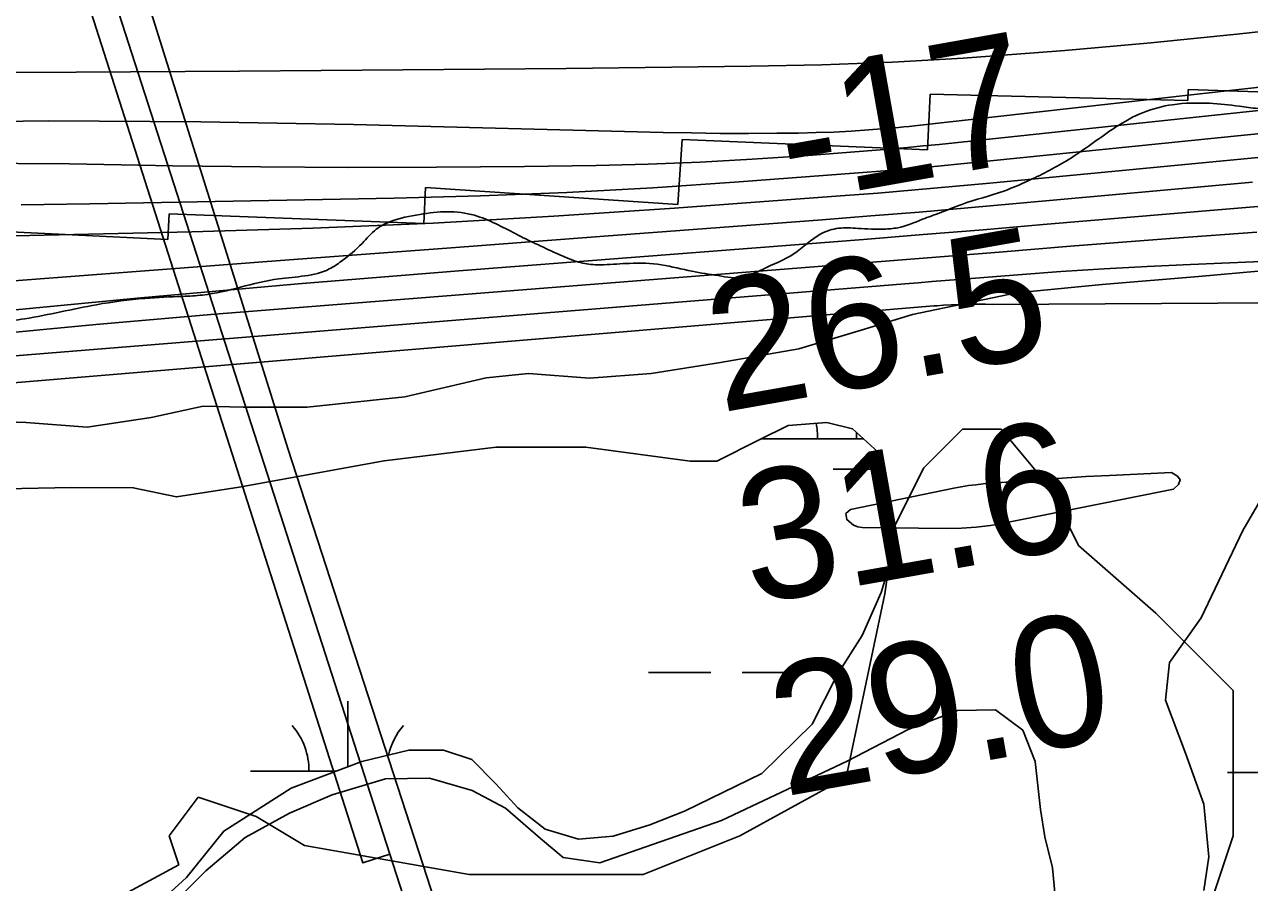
# Model space of a CAD drawing. Extents: x 3297772 to 3335630, y 634068 to 659439.
# Drawn here: x 3332072 to 3332702, y 645471 to 645912 of the extents above; entities that cross this region are included whole.
import ezdxf

# ---------------------------------------------------------------- set-up
doc = ezdxf.new("R2010")
doc.units = 0
for name, color, linetype in [('V-CHAN-DOCK', 7, 'Continuous'), ('V-LEVE-TOET', 7, 'Continuous'), ('V-RIVR-EDGE', 7, 'Continuous'), ('V-RIVR-RANG', 7, 'Continuous'), ('V-RRAP-RVMT', 7, 'Continuous'), ('V-SITE-VEGE', 7, 'Continuous'), ('V-TOPO-DPTH', 7, 'Continuous'), ('V-TOPO-MAJR', 7, 'Continuous'), ('V-TOPO-MINR', 7, 'Continuous'), ('V-TOPO-WATR', 7, 'Continuous'), ('V-UTIL-LINE', 7, 'Continuous'), ('V-WETL-SWMP', 7, 'Continuous')]:
    doc.layers.add(name, color=color, linetype=linetype)

msp = doc.modelspace()

# ---------------------------------------------------------------- linework, layer by layer
at = {"layer": 'V-CHAN-DOCK'}
msp.add_lwpolyline([(3332147.95, 646042.29), (3332148.93, 646029.64), (3332102.12, 646026.02), (3332107.33, 645958.54), (3332259.83, 645485.19), (3332246.02, 645480.78), (3332094.5, 645955.06), (3332054.82, 645951.99), (3332052.49, 645982.16), (3332085.34, 645984.7), (3332086.29, 645972.4), (3332093.35, 645972.95), (3332089.83, 646018.51), (3332053, 646015.67), (3332052.13, 646026.85)], dxfattribs=at)
at = {"layer": 'V-LEVE-TOET'}
msp.add_lwpolyline([(3332140.19, 645451.69), (3332165.25, 645476.69), (3332185.6, 645493.87), (3332208.29, 645506.36), (3332230.2, 645515.72), (3332257.58, 645523.9), (3332280.26, 645524.26), (3332302.15, 645517.98), (3332319.35, 645508.96), (3332337.31, 645493.3), (3332349.03, 645483.52), (3332367.8, 645480.75), (3332430.39, 645502.58), (3332494.94, 645533.01), (3332526.25, 645549.39), (3332551.67, 645559.14), (3332571.22, 645559.51), (3332585.29, 645548.93), (3332591.52, 645532.89), (3332594.23, 645508.26), (3332596.56, 645494.18), (3332600.45, 645478.14), (3332602.39, 645458.2)], dxfattribs=at)
at = {"layer": 'V-RIVR-EDGE'}
msp.add_spline([(3330448.91, 645637.24), (3330473.78, 645644.86), (3330485.12, 645645.56), (3330500.47, 645644.79), (3330522.03, 645643.64), (3330539.58, 645642.87), (3330562.96, 645640.25), (3330599.14, 645635.41), (3330611.94, 645635.38), (3330614.5, 645637.57), (3330621.82, 645642.67), (3330634.62, 645644.46), (3330658.02, 645645.13), (3330676.29, 645641.43), (3330692.73, 645638.83), (3330694.18, 645635.18), (3330695.63, 645630.42), (3330718.29, 645625.61), (3330735.1, 645623.74), (3330742.41, 645624.46), (3330747.53, 645627), (3330751.57, 645631.38), (3330753.4, 645635.03), (3330761.08, 645637.2), (3330782.3, 645640.81), (3330789.24, 645640.42), (3330793.98, 645636.03), (3330802.72, 645623.94), (3330811.47, 645611.49), (3330815.47, 645603.8), (3330821.3, 645595.75), (3330822.01, 645586.61), (3330823.07, 645574.91), (3330824.52, 645569.05), (3330830.72, 645561.36), (3330835.47, 645560.99), (3330841.32, 645560.97), (3330847.18, 645568.63), (3330850.11, 645570.09), (3330855.23, 645571.54), (3330859.98, 645570.43), (3330868.02, 645567.85), (3330874.96, 645567.47), (3330884.11, 645569.27), (3330893.25, 645573.27), (3330905.35, 645585.3), (3330915.98, 645598.07), (3330920.37, 645599.52), (3330923.66, 645599.88), (3330931.33, 645596.57), (3330964.54, 645574.19), (3330990.45, 645558.04), (3331006.9, 645555.81), (3331027.37, 645556.49), (3331050.41, 645560.82), (3331062.48, 645564.08), (3331069.8, 645569.18), (3331073.84, 645575.38), (3331078.97, 645581.58), (3331080.47, 645593.28), (3331079.04, 645606.81), (3331077.62, 645625.45), (3331079.1, 645633.49), (3331082.04, 645639.7), (3331082.41, 645641.53), (3331080.96, 645646.28), (3331082.06, 645648.11), (3331083.53, 645650.3), (3331090.49, 645655.03), (3331104.38, 645656.46), (3331108.77, 645656.45), (3331111.69, 645653.88), (3331118.99, 645651.31), (3331128.13, 645649.82), (3331136.89, 645646.14), (3331145.29, 645644.3), (3331147.85, 645645.02), (3331151.89, 645649.03), (3331154.09, 645652.68), (3331158.48, 645654.86), (3331161.77, 645654.12), (3331162.49, 645650.47), (3331163.92, 645638.4), (3331166.1, 645632.18), (3331174.86, 645626.68), (3331193.49, 645621.51), (3331201.17, 645621.49), (3331209.21, 645624.03), (3331216.91, 645630.96), (3331220.58, 645637.89), (3331221.33, 645645.2), (3331221.71, 645651.05), (3331219.54, 645660.93), (3331219.55, 645665.31), (3331221.75, 645667.87), (3331223.22, 645668.59), (3331223.96, 645672.25), (3331224.33, 645674.07), (3331226.89, 645674.8), (3331232.73, 645674.05), (3331234.2, 645675.88), (3331234.57, 645678.44), (3331237.5, 645678.79), (3331242.98, 645677.32), (3331252.48, 645675.47), (3331262.34, 645674.71), (3331276.6, 645675.77), (3331288.31, 645677.57), (3331300.74, 645680.83), (3331309.17, 645688.12), (3331324.57, 645709.29), (3331338.89, 645733.01), (3331346.22, 645741.4), (3331353.54, 645744.67), (3331367.44, 645747.2), (3331376.94, 645748.63), (3331391.2, 645748.23), (3331400.7, 645747.11), (3331406.55, 645746.73), (3331412.4, 645748.55), (3331415.33, 645750), (3331416.42, 645747.81), (3331418.61, 645746.34), (3331424.09, 645746.32), (3331431.78, 645750.33), (3331439.82, 645751.04), (3331465.05, 645752.44), (3331476.02, 645754.6), (3331481.52, 645758.98), (3331488.11, 645763.35), (3331494.33, 645765.89), (3331501.27, 645766.24), (3331514.43, 645765.48), (3331515.89, 645762.91), (3331517.71, 645761.08), (3331527.21, 645758.86), (3331535.98, 645758.84), (3331540.37, 645760.66), (3331541.11, 645762.49), (3331540.38, 645765.05), (3331536.01, 645768.35), (3331536.01, 645770.17), (3331537.11, 645771.63), (3331540.04, 645771.99), (3331557.57, 645767.93), (3331569.27, 645767.53), (3331580.97, 645767.5), (3331595.96, 645769.3), (3331613.51, 645772.18), (3331624.85, 645773.24), (3331630.33, 645771.4), (3331633.61, 645768.47), (3331638.72, 645767.73), (3331643.11, 645768.08), (3331648.6, 645770.63), (3331652.63, 645773.91), (3331660.31, 645775.72), (3331670.91, 645775.32), (3331678.21, 645771.29), (3331684.06, 645769.44), (3331691.37, 645768.69), (3331711.11, 645769.74), (3331753.53, 645776.22), (3331799.6, 645782.32), (3331827.02, 645783.35), (3331852.99, 645787.67), (3331887.72, 645791.24), (3331916.24, 645792.63), (3331931.22, 645791.86), (3331942.55, 645790.01), (3331954.96, 645781.93), (3331968.46, 645770.93), (3331978.31, 645765.43), (3332002.42, 645757.69), (3332022.16, 645755.81), (3332044.46, 645757.22), (3332072.25, 645760.44), (3332109.19, 645767.66), (3332134.05, 645770.89), (3332153.43, 645771.94), (3332163.66, 645772.64), (3332202.8, 645780.95), (3332228.77, 645786.01), (3332234.99, 645790.01), (3332245.61, 645799.13), (3332252.94, 645806.42), (3332260.26, 645810.42), (3332275.26, 645814.04), (3332289.52, 645815.47), (3332303.41, 645813.6), (3332324.58, 645804.05), (3332345.4, 645794.13), (3332361.1, 645788.6), (3332369.87, 645788.22), (3332383.03, 645788.92), (3332399.48, 645788.14), (3332415.19, 645784.82), (3332428.71, 645782.59), (3332441.5, 645781.83), (3332451.38, 645785.82), (3332467.49, 645793.83), (3332481.4, 645804.03), (3332490.55, 645806.93), (3332500.42, 645806.9), (3332507.36, 645806.52), (3332513.94, 645806.5), (3332520.89, 645807.22), (3332533.7, 645811.57), (3332542.48, 645814.84), (3332553.82, 645819.2), (3332575.4, 645826.09), (3332590.04, 645832.27), (3332610.17, 645843.19), (3332632.88, 645858.85), (3332647.15, 645866.49), (3332662.15, 645870.47), (3332681.16, 645871.16), (3332696.51, 645869.66), (3332706.01, 645868.54), (3332710.4, 645868.53), (3332715.88, 645869.98), (3332722.11, 645873.62), (3332725.4, 645873.61), (3332731.61, 645873.59), (3332741.47, 645868.82), (3332755.35, 645863.66), (3332763.02, 645864.01), (3332790.8, 645862.11), (3332817.48, 645860.95), (3332831.37, 645858.72), (3332832.83, 645859.45), (3332832.84, 645860.91), (3332831.38, 645863.11), (3332824.07, 645865.32), (3332823.71, 645867.52), (3332824.82, 645870.44), (3332827.75, 645872.26), (3332831.04, 645872.62), (3332842.73, 645870.76), (3332851.86, 645868.54), (3332854.42, 645868.54), (3332874.17, 645871.78), (3332895.38, 645875.38), (3332904.89, 645876.09), (3332914.76, 645876.06), (3332924.99, 645873.11), (3332938.13, 645867.23), (3332953.09, 645857.69), (3332967.7, 645851.81), (3332979.4, 645851.41), (3332987.8, 645848.83), (3332995.47, 645844.43), (3333019.95, 645841.81), (3333038.96, 645841.4), (3333050.66, 645843.19), (3333067.86, 645849), (3333089.08, 645857.36), (3333116.52, 645867.16), (3333136.27, 645871.5), (3333157.11, 645874), (3333175.02, 645873.96), (3333191.47, 645873.55), (3333203.54, 645875.35), (3333217.44, 645878.97), (3333230.6, 645878.94), (3333255.45, 645875.95), (3333267.51, 645876.29), (3333286.9, 645881.72), (3333304.09, 645884.24), (3333322.73, 645884.93), (3333341.01, 645886.71), (3333351.63, 645892.53), (3333362.98, 645899.81), (3333371.39, 645901.99), (3333390.04, 645904.13), (3333418.2, 645908.08), (3333442.63, 645911.21)], degree=3, dxfattribs=at)
at = {"layer": 'V-RRAP-RVMT'}
for p, q in [((3332670.12, 645878.34), (3332670.03, 645872.62)), ((3332798.82, 645873.8), (3332670.12, 645878.34)), ((3332537.52, 645875.9), (3332536.29, 645847.33)), ((3332670.03, 645872.62), (3332537.52, 645875.9)), ((3332410.15, 645852.53), (3332407.86, 645819.16)), ((3332536.29, 645847.33), (3332410.15, 645852.53)), ((3332278.2, 645827.84), (3332277.42, 645809.47)), ((3332407.86, 645819.16), (3332278.2, 645827.84)), ((3332146.39, 645814.42), (3332145.73, 645801.11)), ((3332277.42, 645809.47), (3332146.39, 645814.42)), ((3332145.73, 645801.11), (3332015.55, 645807.5))]:
    msp.add_line(p, q, dxfattribs=at)
at = {"layer": 'V-SITE-VEGE'}
for p, q in [((3332675.53, 645782.21), (3332706.1, 645784.88)), ((3332581.88, 645773.8), (3332626, 645778.01)), ((3332626, 645778.01), (3332675.53, 645782.21)), ((3332528.47, 645762.64), (3332581.88, 645773.8)), ((3332502.15, 645754.55), (3332528.47, 645762.64)), ((3332470.03, 645744.91), (3332502.15, 645754.55)), ((3332429.78, 645737.99), (3332470.03, 645744.91)), ((3332309.43, 645730.01), (3332331.1, 645732.3)), ((3332331.1, 645732.3), (3332362.44, 645729.95)), ((3332362.44, 645729.95), (3332394.17, 645732.23)), ((3332394.17, 645732.23), (3332429.78, 645737.99)), ((3332267.64, 645720.38), (3332309.43, 645730.01)), ((3332217.33, 645715.02), (3332267.64, 645720.38)), ((3332137.23, 645709.7), (3332163.93, 645715.47)), ((3332163.93, 645715.47), (3332184.44, 645715.06)), ((3332184.44, 645715.06), (3332217.33, 645715.02)), ((3332023.86, 645708.67), (3332072.99, 645707.07)), ((3332072.99, 645707.07), (3332104.33, 645704.71)), ((3332104.33, 645704.71), (3332137.23, 645709.7)), ((3332554.14, 645703.64), (3332534.25, 645683.74)), ((3332574.02, 645703.64), (3332554.14, 645703.64)), ((3332598.88, 645673.79), (3332574.02, 645703.64)), ((3332534.25, 645683.74), (3332519.33, 645653.89)), ((3332613.79, 645643.95), (3332598.88, 645673.79)), ((3332519.33, 645653.89), (3332514.36, 645619.07)), ((3332653.57, 645609.13), (3332613.79, 645643.95)), ((3332514.36, 645619.07), (3332494.47, 645524.56)), ((3332693.34, 645569.33), (3332653.57, 645609.13)), ((3332693.34, 645539.49), (3332693.34, 645569.33)), ((3332693.34, 645494.72), (3332693.34, 645539.49)), ((3332494.47, 645524.56), (3332439.79, 645494.72)), ((3332161.37, 645514.62), (3332146.46, 645494.72)), ((3332191.2, 645504.67), (3332161.37, 645514.62)), ((3332216.06, 645489.74), (3332191.2, 645504.67)), ((3332146.46, 645494.72), (3332151.43, 645479.8)), ((3332439.79, 645494.72), (3332390.07, 645474.82)), ((3332683.4, 645464.87), (3332693.34, 645494.72)), ((3332300.58, 645474.82), (3332216.06, 645489.74)), ((3332151.43, 645479.8), (3332086.79, 645444.98)), ((3332330.41, 645474.82), (3332300.58, 645474.82)), ((3332390.07, 645474.82), (3332330.41, 645474.82))]:
    msp.add_line(p, q, dxfattribs=at)
at = {"layer": 'V-TOPO-DPTH'}
for points in [[(3330961.28, 645708.01), (3331715.4, 645877.73), (3331723.32, 645879.42), (3331731.27, 645881.01), (3331739.25, 645882.42), (3331747.24, 645883.72), (3331755.27, 645884.76), (3331763.32, 645885.56), (3331771.4, 645886), (3331779.49, 645886.2), (3332014.73, 645886.83), (3332098.66, 645887.16), (3332182.6, 645887.63), (3332266.53, 645888.32), (3332350.46, 645889.14), (3332445.45, 645890.19), (3332481.87, 645890.99), (3332518.27, 645892.31), (3332554.62, 645894.42), (3332590.96, 645897.05), (3332606.83, 645898.38), (3332651.06, 645902.33), (3332695.25, 645906.63), (3332739.38, 645911.46)], [(3332739.38, 645911.46), (3332695.25, 645906.63), (3332651.06, 645902.33), (3332606.83, 645898.38), (3332590.96, 645897.05), (3332554.62, 645894.42), (3332518.27, 645892.31), (3332481.87, 645890.99), (3332445.45, 645890.19), (3332350.46, 645889.14), (3332266.53, 645888.32), (3332182.6, 645887.63), (3332098.66, 645887.16), (3332014.73, 645886.83), (3331779.49, 645886.2), (3331771.4, 645886), (3331763.32, 645885.56), (3331755.27, 645884.76), (3331747.24, 645883.72), (3331739.25, 645882.42), (3331731.27, 645881.01), (3331723.32, 645879.42), (3331715.4, 645877.73), (3330961.28, 645708.01)], [(3333111.93, 645910.59), (3332542.14, 645850.05), (3332534.07, 645849.23), (3332525.99, 645848.45), (3332517.91, 645847.74), (3332509.83, 645847.08), (3332472.72, 645844.2), (3332446.07, 645842.38), (3332419.41, 645840.9), (3332392.72, 645839.92), (3332366.01, 645839.27), (3332329.07, 645838.73), (3332283.88, 645838.29), (3332238.7, 645838.15), (3332193.51, 645838.47), (3332148.33, 645839.08), (3332095.2, 645840.07), (3332042.14, 645840.47)], [(3332042.14, 645840.47), (3332095.2, 645840.07), (3332148.33, 645839.08), (3332193.51, 645838.47), (3332238.7, 645838.15), (3332283.88, 645838.29), (3332329.07, 645838.73), (3332366.01, 645839.27), (3332392.72, 645839.92), (3332419.41, 645840.9), (3332446.07, 645842.38), (3332472.72, 645844.2), (3332509.83, 645847.08), (3332517.91, 645847.74), (3332525.99, 645848.45), (3332534.07, 645849.23), (3332542.14, 645850.05), (3333111.93, 645910.59)], [(3332809.91, 645853.28), (3332568.26, 645830.1), (3332549.1, 645828.33), (3332529.93, 645826.63), (3332510.75, 645825.06), (3332491.56, 645823.57), (3332406.13, 645817.21), (3332344.2, 645813.08), (3332282.24, 645809.59), (3332220.24, 645807.06), (3332158.2, 645805.17), (3331824.47, 645797.58)], [(3331824.47, 645797.58), (3332158.2, 645805.17), (3332220.24, 645807.06), (3332282.24, 645809.59), (3332344.2, 645813.08), (3332406.13, 645817.21), (3332491.56, 645823.57), (3332510.75, 645825.06), (3332529.93, 645826.63), (3332549.1, 645828.33), (3332568.26, 645830.1), (3332809.91, 645853.28)], [(3332724.28, 645819.71), (3332660.87, 645814.42), (3332595.6, 645808.81), (3332564.83, 645806.21), (3332534.06, 645803.66), (3332503.28, 645801.19), (3332472.49, 645798.78), (3332295.35, 645785.11), (3332212.7, 645778.35), (3332130.08, 645771.09), (3332047.54, 645763.07), (3331965.05, 645754.54), (3331840.34, 645741.08), (3331820.28, 645738.63), (3331800.28, 645735.8), (3331780.36, 645732.41), (3331760.51, 645728.65), (3331506.75, 645676.87), (3331418.37, 645659.08), (3331329.93, 645641.59), (3331241.4, 645624.57)]]:
    msp.add_lwpolyline(points, dxfattribs=at)
at = {"layer": 'V-TOPO-MAJR'}
msp.add_lwpolyline([(3331896.38, 645713.29), (3332539.39, 645767), (3332541.24, 645767.15), (3332544.5, 645767.4), (3332548.39, 645767.66), (3332552.28, 645767.82), (3332555.44, 645767.92), (3332558.97, 645767.97), (3332562.5, 645767.97), (3332566.03, 645767.86), (3332569.55, 645767.69), (3333264.8, 645771.89)], dxfattribs=at)
at = {"layer": 'V-TOPO-MINR'}
for points in [[(3332006.12, 645861.18), (3332084.46, 645862.09), (3332162.8, 645861.65), (3332241.15, 645860.31), (3332400.36, 645856.21), (3332414.97, 645855.92), (3332429.58, 645855.73), (3332444.19, 645855.7), (3332458.8, 645855.78), (3332469.94, 645855.9), (3332478.98, 645856.09), (3332488.01, 645856.41), (3332497.04, 645856.9), (3332506.06, 645857.53), (3332518.67, 645858.52), (3332521.38, 645858.75), (3332524.09, 645859), (3332526.8, 645859.27), (3332529.5, 645859.56), (3333086.14, 645921.97)], [(3330961.28, 645708.01), (3331715.4, 645877.73), (3331723.32, 645879.42), (3331731.27, 645881.01), (3331739.25, 645882.42), (3331747.24, 645883.72), (3331755.27, 645884.76), (3331763.32, 645885.56), (3331771.4, 645886), (3331779.49, 645886.2), (3332014.73, 645886.83), (3332098.66, 645887.16), (3332182.6, 645887.63), (3332266.53, 645888.32), (3332350.46, 645889.14), (3332445.45, 645890.19), (3332481.87, 645890.99), (3332518.27, 645892.31), (3332554.62, 645894.42), (3332590.96, 645897.05), (3332606.83, 645898.38), (3332651.06, 645902.33), (3332695.25, 645906.63), (3332739.38, 645911.46)], [(3332042.14, 645840.47), (3332095.2, 645840.07), (3332148.33, 645839.08), (3332193.51, 645838.47), (3332238.7, 645838.15), (3332283.88, 645838.29), (3332329.07, 645838.73), (3332366.01, 645839.27), (3332392.72, 645839.92), (3332419.41, 645840.9), (3332446.07, 645842.38), (3332472.72, 645844.2), (3332509.83, 645847.08), (3332517.91, 645847.74), (3332525.99, 645848.45), (3332534.07, 645849.23), (3332542.14, 645850.05), (3333111.93, 645910.59)], [(3332070.4, 645818.95), (3332105.75, 645819.45), (3332262.11, 645822.37), (3332306.48, 645823.58), (3332350.82, 645825.29), (3332395.13, 645827.77), (3332439.42, 645830.76), (3332500.79, 645835.43), (3332514.37, 645836.52), (3332527.94, 645837.67), (3332541.5, 645838.92), (3332555.06, 645840.24), (3332956.25, 645880.77)], [(3330975.72, 645615.26), (3331498.56, 645712.51), (3331547.73, 645721.35), (3331596.96, 645729.78), (3331646.28, 645737.61), (3331695.68, 645745.04), (3331731.53, 645750.21), (3331763.09, 645754.44), (3331794.68, 645758.23), (3331826.35, 645761.39), (3331858.07, 645764.11), (3332046.36, 645778.39), (3332127.3, 645784.52), (3332208.23, 645790.65), (3332289.17, 645796.77), (3332370.11, 645802.88), (3332482.13, 645811.34), (3332507.05, 645813.28), (3332531.97, 645815.3), (3332556.87, 645817.43), (3332581.77, 645819.63), (3332703.3, 645830.67)], [(3331241.4, 645624.57), (3331329.93, 645641.59), (3331418.37, 645659.08), (3331506.75, 645676.87), (3331760.51, 645728.65), (3331780.36, 645732.41), (3331800.28, 645735.8), (3331820.28, 645738.63), (3331840.34, 645741.08), (3331965.05, 645754.54), (3332047.54, 645763.07), (3332130.08, 645771.09), (3332212.7, 645778.35), (3332295.35, 645785.11), (3332472.49, 645798.78), (3332503.28, 645801.19), (3332534.06, 645803.66), (3332564.83, 645806.21), (3332595.6, 645808.81), (3332660.87, 645814.42), (3332724.28, 645819.71)], [(3331072.98, 645544.1), (3331778.83, 645716.25), (3331791.3, 645719.07), (3331803.82, 645721.6), (3331816.43, 645723.7), (3331829.08, 645725.52), (3331925.59, 645737.69), (3331986.59, 645744.95), (3332047.64, 645751.64), (3332108.79, 645757.47), (3332169.99, 645762.74), (3332462.63, 645785.87), (3332499.41, 645788.79), (3332536.2, 645791.73), (3332572.97, 645794.7), (3332609.75, 645797.69), (3332620.84, 645798.6), (3332663.17, 645801.88), (3332705.52, 645804.92)], [(3332037.58, 645738.91), (3332524.56, 645778.42), (3332531.47, 645778.98), (3332538.38, 645779.54), (3332545.3, 645780.09), (3332552.21, 645780.65), (3332582.66, 645783.08), (3332604.8, 645784.71), (3332626.96, 645786.17), (3332649.13, 645787.36), (3332671.31, 645788.38), (3332719.9, 645790.3)], [(3332605.53, 645678.57), (3332617.62, 645679.27), (3332629.72, 645679.88), (3332661.62, 645681.34), (3332664.64, 645679.56), (3332666.08, 645677.58), (3332665.16, 645675.31), (3332662.66, 645672.85), (3332576.16, 645655.49), (3332568.68, 645654.23), (3332561.17, 645653.29), (3332553.62, 645652.82), (3332546.03, 645652.67), (3332502.72, 645653.16), (3332500.38, 645653.52), (3332498.23, 645654.26), (3332494.7, 645657.25), (3332494.27, 645660.3), (3332496.62, 645662.31), (3332549.8, 645673.38), (3332553.52, 645674.08), (3332557.24, 645674.68), (3332560.99, 645675.15), (3332564.75, 645675.52), (3332581.36, 645676.85), (3332593.44, 645677.75), (3332605.53, 645678.57)]]:
    msp.add_lwpolyline(points, dxfattribs=at)
at = {"layer": 'V-TOPO-WATR'}
msp.add_lwpolyline([(3331824.47, 645797.58), (3332158.2, 645805.17), (3332220.24, 645807.06), (3332282.24, 645809.59), (3332344.2, 645813.08), (3332406.13, 645817.21), (3332491.56, 645823.57), (3332510.75, 645825.06), (3332529.93, 645826.63), (3332549.1, 645828.33), (3332568.26, 645830.1), (3332809.91, 645853.28)], dxfattribs=at)
at = {"layer": 'V-UTIL-LINE'}
for points in [[(3332120.46, 646027.44), (3332124.7, 645957.95), (3332207.61, 645693.29), (3332285.44, 645453.75)], [(3332285.78, 645405.08), (3332259.83, 645485.19)]]:
    msp.add_lwpolyline(points, dxfattribs=at)
at = {"layer": 'V-WETL-SWMP'}
for p, q in [((3332499.74, 645698.63), (3332499.74, 645702.07)), ((3332450.76, 645698.63), (3332503.51, 645698.63)), ((3332487.74, 645683.2), (3332511.74, 645683.2)), ((3332698.33, 645651.68), (3332716.15, 645682.51)), ((3332676.83, 645606.72), (3332698.33, 645651.68)), ((3332660.59, 645583.72), (3332676.83, 645606.72)), ((3332658.47, 645564.37), (3332660.59, 645583.72)), ((3332392.9, 645578.56), (3332424.9, 645578.56)), ((3332440.9, 645578.56), (3332472.9, 645578.56)), ((3332488.9, 645578.56), (3332490.54, 645578.56)), ((3332238.3, 645530.13), (3332238.31, 645563.82)), ((3332668.9, 645537.15), (3332658.47, 645564.37)), ((3332678.29, 645510.99), (3332668.9, 645537.15)), ((3332188.3, 645527.82), (3332232.16, 645527.82)), ((3332690.4, 645527.26), (3332765.45, 645527.26)), ((3332680.87, 645483.79), (3332678.29, 645510.99)), ((3332678.23, 645466.53), (3332680.87, 645483.79))]:
    msp.add_line(p, q, dxfattribs=at)
msp.add_lwpolyline([(3332053.59, 645672.9), (3332096.05, 645673.62), (3332127.99, 645673.59), (3332150.19, 645668.89), (3332182.53, 645673.91), (3332256.95, 645687.46), (3332314.61, 645694.41), (3332360.58, 645694.35), (3332414.32, 645687.28), (3332427.96, 645687.26), (3332449.78, 645698.15), (3332464.6, 645705.53), (3332484.46, 645707.06), (3332497.71, 645703.93), (3332510.94, 645691.84), (3332515.59, 645675.47), (3332518.69, 645657.55), (3332517.88, 645637.69), (3332512.41, 645619.77), (3332502.65, 645597.58), (3332489.77, 645577.34), (3332476.88, 645552.04), (3332451.14, 645526.74), (3332411.39, 645507.31), (3332393.46, 645500.32), (3332374.75, 645494.5), (3332356.83, 645492.96), (3332339.7, 645498.05), (3332325.69, 645508.97), (3332314.41, 645521.45), (3332301.96, 645533.93), (3332287.55, 645538.62), (3332269.63, 645538.64), (3332245.47, 645532.83), (3332209.23, 645519.23), (3332174.53, 645497.07), (3332155.42, 645473.33), (3332121.1, 645441.82)], dxfattribs=at)
for centre, start, end in [((3332444.5, 645699.1), 359.22822, 12.334), ((3332183.06, 645528.3), 359.22822, 40.77188), ((3332293.55, 645528.3), 139.22814, 167.18045)]:
    msp.add_arc(centre, 35.25, start, end, dxfattribs=at)

# ---------------------------------------------------------------- texts
at = {"layer": 'V-RIVR-RANG'}
for s, p in [('-17', (3332465.35, 645820.04)), ('26.5', (3332429.82, 645712.17)), ('31.6', (3332445.71, 645613.43)), ('29.0', (3332462.38, 645514.83))]:
    msp.add_text(s, height=67, rotation=10.05833, dxfattribs=at).set_placement(p)

doc.saveas('drawing.dxf')
